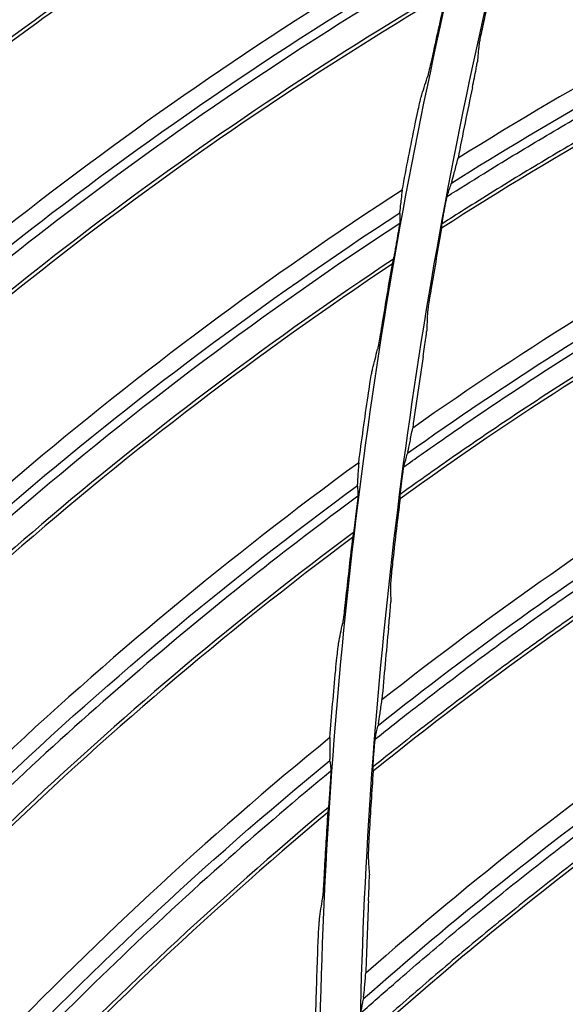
# Model space of a CAD drawing. Header units: centimetres. Extents: x 8435 to 34224, y 15581 to 23928.
# Tile 796 of 1056: x 14684.53 to 14687.27, y 23888.98 to 23893.93. Entities that reach past the tile are written whole.
import ezdxf

# ---------------------------------------------------------------- set-up
doc = ezdxf.new("R2010")
doc.units = ezdxf.units.CM
doc.header["$LTSCALE"] = 0.2
doc.layers.add('1', color=7, linetype='Continuous', true_color=0xffffff)

# ---------------------------------------------------------------- blocks, each defined once
blk = doc.blocks.new('A$C992146fe')
at = {"layer": '1', "color": 0, "linetype": 'Continuous', "extrusion": (0, 0, -1)}
for radius in [59.1458, 58.1597, 57.6055, 57.6]:
    blk.add_circle((-566.6772, 326.3007), radius, dxfattribs=at)
at = {"layer": '1', "color": 0, "linetype": 'Continuous'}
for points, knots in [([(624.8573, 326.3007), (624.8573, 328.2226), (624.7623, 330.1384), (624.3833, 333.9576), (624.0984, 335.86), (622.9768, 341.462), (621.8732, 345.0871), (619.6853, 350.3608), (618.8617, 352.0999), (617.0533, 355.4751), (616.0725, 357.1061), (612.9067, 361.834), (610.5003, 364.7677), (606.4335, 368.8303), (605.0083, 370.1191), (602.0652, 372.5299), (600.5411, 373.658), (597.3891, 375.7616), (595.7612, 376.7371), (592.3997, 378.5328), (590.6562, 379.3567), (585.3571, 381.5471), (581.7278, 382.6437), (574.2793, 384.1242), (570.4232, 384.5029), (562.822, 384.4984), (559.0501, 384.1274), (553.4356, 383.011), (551.5637, 382.5418), (547.9118, 381.4322), (546.1239, 380.7911), (540.8718, 378.6143), (537.5122, 376.8234), (531.1266, 372.556), (528.1941, 370.1435), (524.1719, 366.1231), (522.8943, 364.7154), (520.4685, 361.7617), (519.3197, 360.2126), (516.1441, 355.4585), (514.3577, 352.1165), (512.1711, 346.846), (511.5226, 345.0378), (510.4094, 341.3701), (509.9473, 339.5226), (508.8363, 333.9403), (508.4597, 330.1659), (508.4561, 324.4231), (508.5503, 322.5006), (508.9228, 318.7122), (509.2008, 316.836), (509.938, 313.1191), (510.3972, 311.2784), (511.4995, 307.6329), (512.147, 305.8184), (514.341, 300.5153), (516.1291, 297.1709), (519.2875, 292.4341), (520.4203, 290.9021), (522.851, 287.9349), (524.1388, 286.5133), (528.1699, 282.4781), (531.0966, 280.0706), (535.8489, 276.8869), (537.5028, 275.8933), (540.8703, 274.0903), (542.5879, 273.2771), (547.8393, 271.0966), (551.4716, 269.9854), (559.0086, 268.4776), (562.7904, 268.1057), (568.4763, 268.0982), (570.3742, 268.1881), (574.1753, 268.5567), (576.0844, 268.8376), (581.6968, 269.9482), (585.3246, 271.0446), (590.597, 273.2182), (592.3315, 274.0345), (595.7176, 275.8386), (597.353, 276.8171), (602.0911, 279.9747), (605.0279, 282.3738), (609.0922, 286.4236), (610.3883, 287.8498), (612.8086, 290.7912), (613.9407, 292.3137), (616.0511, 295.461), (617.0294, 297.0857), (618.8303, 300.4388), (619.6562, 302.1755), (621.8643, 307.4828), (622.9735, 311.1247), (624.0986, 316.7412), (624.3836, 318.6457), (624.7623, 322.4634), (624.8573, 324.3787), (624.8573, 326.3007)], [0, 0, 0, 0, 0.015625, 0.015625, 0.03125, 0.03125, 0.0625, 0.0625, 0.078125, 0.078125, 0.09375, 0.09375, 0.125, 0.125, 0.140625, 0.140625, 0.15625, 0.15625, 0.171875, 0.171875, 0.1875, 0.1875, 0.21875, 0.21875, 0.25, 0.25, 0.28125, 0.28125, 0.296875, 0.296875, 0.3125, 0.3125, 0.34375, 0.34375, 0.375, 0.375, 0.390625, 0.390625, 0.40625, 0.40625, 0.4375, 0.4375, 0.453125, 0.453125, 0.46875, 0.46875, 0.5, 0.5, 0.515625, 0.515625, 0.53125, 0.53125, 0.546875, 0.546875, 0.5625, 0.5625, 0.59375, 0.59375, 0.609375, 0.609375, 0.625, 0.625, 0.65625, 0.65625, 0.671875, 0.671875, 0.6875, 0.6875, 0.71875, 0.71875, 0.75, 0.75, 0.765625, 0.765625, 0.78125, 0.78125, 0.8125, 0.8125, 0.828125, 0.828125, 0.84375, 0.84375, 0.875, 0.875, 0.890625, 0.890625, 0.90625, 0.90625, 0.921875, 0.921875, 0.9375, 0.9375, 0.96875, 0.96875, 0.984375, 0.984375, 1, 1, 1, 1]), ([(624.4573, 326.3007), (624.4573, 324.3919), (624.363, 322.4897), (623.9868, 318.6983), (623.7038, 316.8069), (622.5864, 311.2289), (621.4849, 307.6121), (619.292, 302.3413), (618.4717, 300.6165), (616.6832, 297.2866), (615.7116, 295.673), (613.6157, 292.5473), (612.4914, 291.0352), (610.0877, 288.1141), (608.8005, 286.6977), (604.7642, 282.6757), (601.8477, 280.2931), (597.1419, 277.1572), (595.5179, 276.1854), (592.1551, 274.3937), (590.4325, 273.5831), (585.1962, 271.4244), (581.5934, 270.3355), (576.0196, 269.2325), (574.1236, 268.9536), (570.3487, 268.5875), (568.4638, 268.4982), (562.8168, 268.5056), (559.0614, 268.8749), (551.5757, 270.3725), (547.9688, 271.4759), (542.7532, 273.6416), (541.0475, 274.4492), (537.7032, 276.2397), (536.0606, 277.2265), (531.3411, 280.3883), (528.4344, 282.7792), (524.431, 286.7868), (523.1521, 288.1986), (520.7381, 291.1454), (519.6131, 292.6668), (516.4762, 297.3712), (514.7006, 300.6926), (512.5216, 305.9592), (511.8786, 307.7612), (510.7839, 311.3815), (510.3279, 313.2096), (509.5957, 316.9011), (509.3195, 318.7644), (508.9497, 322.5267), (508.8561, 324.436), (508.8597, 330.1393), (509.2336, 333.8877), (510.3371, 339.4318), (510.796, 341.2666), (511.9015, 344.909), (512.5456, 346.7048), (514.7171, 351.9391), (516.4913, 355.2582), (519.645, 359.9795), (520.786, 361.5181), (523.1951, 364.4514), (524.4639, 365.8494), (528.4586, 369.8423), (531.3706, 372.2379), (537.7127, 376.4763), (541.0489, 378.2547), (546.265, 380.4166), (548.0407, 381.0533), (551.6674, 382.1552), (553.5265, 382.6213), (559.1024, 383.73), (562.8485, 384.0984), (570.3972, 384.1029), (574.2271, 383.7268), (581.6241, 382.2565), (585.2287, 381.1674), (590.4913, 378.9921), (592.2229, 378.1738), (595.5611, 376.3905), (597.1779, 375.4217), (600.3082, 373.3325), (601.8218, 372.2121), (604.7447, 369.818), (606.1601, 368.538), (610.199, 364.5033), (612.5888, 361.5899), (615.7329, 356.8943), (616.707, 355.2745), (618.5029, 351.9226), (619.3209, 350.1954), (621.4937, 344.958), (622.5897, 341.3578), (623.7037, 335.7943), (623.9866, 333.9049), (624.363, 330.112), (624.4573, 328.2094), (624.4573, 326.3007)], [0, 0, 0, 0, 0.015625, 0.015625, 0.03125, 0.03125, 0.0625, 0.0625, 0.078125, 0.078125, 0.09375, 0.09375, 0.109375, 0.109375, 0.125, 0.125, 0.15625, 0.15625, 0.171875, 0.171875, 0.1875, 0.1875, 0.21875, 0.21875, 0.234375, 0.234375, 0.25, 0.25, 0.28125, 0.28125, 0.3125, 0.3125, 0.328125, 0.328125, 0.34375, 0.34375, 0.375, 0.375, 0.390625, 0.390625, 0.40625, 0.40625, 0.4375, 0.4375, 0.453125, 0.453125, 0.46875, 0.46875, 0.484375, 0.484375, 0.5, 0.5, 0.53125, 0.53125, 0.546875, 0.546875, 0.5625, 0.5625, 0.59375, 0.59375, 0.609375, 0.609375, 0.625, 0.625, 0.65625, 0.65625, 0.6875, 0.6875, 0.703125, 0.703125, 0.71875, 0.71875, 0.75, 0.75, 0.78125, 0.78125, 0.8125, 0.8125, 0.828125, 0.828125, 0.84375, 0.84375, 0.859375, 0.859375, 0.875, 0.875, 0.90625, 0.90625, 0.921875, 0.921875, 0.9375, 0.9375, 0.96875, 0.96875, 0.984375, 0.984375, 1, 1, 1, 1]), ([(617.8573, 326.3007), (617.8573, 329.683), (617.5254, 333.0093), (616.55, 337.9168), (616.1448, 339.5391), (615.1701, 342.7557), (614.5981, 344.3543), (612.6707, 349.0047), (611.098, 351.9455), (608.3114, 356.1196), (607.3071, 357.4757), (605.1657, 360.0852), (604.0389, 361.327), (600.4959, 364.8693), (597.9183, 366.9888), (593.7207, 369.796), (592.2664, 370.6676), (589.3104, 372.2472), (587.8011, 372.9607), (584.7207, 374.2374), (583.1496, 374.8006), (579.9448, 375.7748), (578.3023, 376.1873), (573.3455, 377.1736), (570.0234, 377.4989), (565.015, 377.5015), (563.3412, 377.421), (559.9847, 377.092), (558.3123, 376.8437), (553.3874, 375.8643), (550.1958, 374.8981), (545.5467, 372.9761), (544.0122, 372.2514), (541.0455, 370.6663), (539.6108, 369.806), (535.4491, 367.0268), (532.8626, 364.9112), (528.0814, 360.135), (525.9577, 357.5434), (523.1758, 353.3854), (522.3151, 351.9527), (520.7295, 348.9919), (520.0026, 347.4572), (518.0737, 342.8037), (517.1051, 339.6123), (515.7944, 333.0531), (515.4585, 329.6601), (515.4561, 322.9774), (515.7789, 319.6567), (516.7588, 314.7071), (517.1703, 313.0608), (518.1427, 309.8512), (518.7049, 308.2788), (519.979, 305.1972), (520.6909, 303.688), (522.266, 300.7339), (523.1337, 299.2825), (525.9415, 295.0751), (528.0603, 292.4946), (531.5973, 288.9506), (532.8367, 287.8241), (535.4394, 285.6839), (536.799, 284.6747), (540.9749, 281.8813), (543.9143, 280.3068), (548.557, 278.3775), (550.1529, 277.8045), (553.3736, 276.8252), (554.997, 276.4182), (559.9056, 275.4382), (563.2291, 275.1041), (569.9809, 275.0972), (573.3225, 275.4269), (578.2298, 276.3978), (579.851, 276.8013), (583.064, 277.7715), (584.6633, 278.3418), (589.322, 280.2676), (592.2645, 281.8385), (597.8286, 285.5457), (600.4667, 287.7061), (605.1978, 292.4296), (607.3181, 295.0047), (610.125, 299.193), (610.9993, 300.6484), (612.5837, 303.6066), (613.299, 305.1163), (615.2182, 309.7357), (616.2002, 312.9457), (617.5253, 319.5706), (617.8573, 322.9183), (617.8573, 326.3007)], [0, 0, 0, 0, 0.03125, 0.03125, 0.046875, 0.046875, 0.0625, 0.0625, 0.09375, 0.09375, 0.109375, 0.109375, 0.125, 0.125, 0.15625, 0.15625, 0.171875, 0.171875, 0.1875, 0.1875, 0.203125, 0.203125, 0.21875, 0.21875, 0.25, 0.25, 0.265625, 0.265625, 0.28125, 0.28125, 0.3125, 0.3125, 0.328125, 0.328125, 0.34375, 0.34375, 0.375, 0.375, 0.40625, 0.40625, 0.421875, 0.421875, 0.4375, 0.4375, 0.46875, 0.46875, 0.5, 0.5, 0.53125, 0.53125, 0.546875, 0.546875, 0.5625, 0.5625, 0.578125, 0.578125, 0.59375, 0.59375, 0.625, 0.625, 0.640625, 0.640625, 0.65625, 0.65625, 0.6875, 0.6875, 0.703125, 0.703125, 0.71875, 0.71875, 0.75, 0.75, 0.78125, 0.78125, 0.796875, 0.796875, 0.8125, 0.8125, 0.84375, 0.84375, 0.875, 0.875, 0.90625, 0.90625, 0.921875, 0.921875, 0.9375, 0.9375, 0.96875, 0.96875, 1, 1, 1, 1]), ([(617.4573, 326.3007), (617.4573, 322.9444), (617.128, 319.6233), (615.8131, 313.0499), (614.8389, 309.8652), (612.9346, 305.2818), (612.2249, 303.7838), (610.6529, 300.8489), (609.7854, 299.4048), (607.0005, 295.2492), (604.8965, 292.6941), (600.2027, 288.0078), (597.5849, 285.864), (592.0646, 282.1859), (589.1449, 280.6272), (584.5227, 278.7165), (582.9358, 278.1506), (579.748, 277.1881), (578.1394, 276.7876), (573.2704, 275.8244), (569.9551, 275.4973), (563.2558, 275.5041), (559.9586, 275.8355), (555.0881, 276.8079), (553.4773, 277.2118), (550.2819, 278.1833), (548.6984, 278.7519), (544.092, 280.6662), (541.1756, 282.2284), (537.0322, 284.9999), (535.6832, 286.0013), (533.1009, 288.1247), (531.8713, 289.2424), (528.3617, 292.7588), (526.2596, 295.319), (523.4737, 299.4936), (522.6128, 300.9337), (521.05, 303.8647), (520.3437, 305.362), (519.0795, 308.4196), (518.5217, 309.9798), (517.557, 313.1642), (517.1486, 314.7977), (516.1764, 319.7086), (515.8561, 323.0035), (515.8585, 329.6337), (516.1918, 333.0005), (517.4921, 339.5081), (518.4533, 342.6748), (520.3671, 347.2918), (521.0883, 348.8147), (522.6614, 351.7522), (523.5155, 353.1737), (526.2758, 357.2994), (528.3826, 359.8705), (533.1268, 364.6097), (535.6927, 366.7085), (539.8222, 369.4661), (541.2457, 370.3197), (544.189, 371.8923), (545.7117, 372.6114), (550.3244, 374.5184), (553.4911, 375.4771), (558.3775, 376.4489), (560.0368, 376.6952), (563.367, 377.0216), (565.0278, 377.1015), (569.9973, 377.0989), (573.2933, 376.7762), (578.2113, 375.7975), (579.841, 375.3882), (583.0207, 374.4217), (584.5796, 373.8629), (587.636, 372.5961), (589.1335, 371.8882), (592.0663, 370.321), (593.5093, 369.4562), (597.674, 366.6709), (600.2315, 364.5681), (603.7469, 361.0533), (604.8648, 359.8212), (606.9895, 357.2322), (607.986, 355.8867), (610.7509, 351.7451), (612.3112, 348.8272), (614.2236, 344.2133), (614.7912, 342.627), (615.7581, 339.4357), (616.1602, 337.8261), (617.128, 332.9567), (617.4573, 329.6569), (617.4573, 326.3007)], [0, 0, 0, 0, 0.03125, 0.03125, 0.0625, 0.0625, 0.078125, 0.078125, 0.09375, 0.09375, 0.125, 0.125, 0.15625, 0.15625, 0.1875, 0.1875, 0.203125, 0.203125, 0.21875, 0.21875, 0.25, 0.25, 0.28125, 0.28125, 0.296875, 0.296875, 0.3125, 0.3125, 0.34375, 0.34375, 0.359375, 0.359375, 0.375, 0.375, 0.40625, 0.40625, 0.421875, 0.421875, 0.4375, 0.4375, 0.453125, 0.453125, 0.46875, 0.46875, 0.5, 0.5, 0.53125, 0.53125, 0.5625, 0.5625, 0.578125, 0.578125, 0.59375, 0.59375, 0.625, 0.625, 0.65625, 0.65625, 0.671875, 0.671875, 0.6875, 0.6875, 0.71875, 0.71875, 0.734375, 0.734375, 0.75, 0.75, 0.78125, 0.78125, 0.796875, 0.796875, 0.8125, 0.8125, 0.828125, 0.828125, 0.84375, 0.84375, 0.875, 0.875, 0.890625, 0.890625, 0.90625, 0.90625, 0.9375, 0.9375, 0.953125, 0.953125, 0.96875, 0.96875, 1, 1, 1, 1]), ([(509.6258, 335.5271), (509.8722, 335.7453), (510.12, 335.9618), (511.325, 336.9791), (512.3197, 337.7359), (514.6975, 339.36), (516.1059, 340.1944), (517.5629, 340.9341)], [0, 0, 0, 0, 0.102495, 0.102495, 0.491066, 0.491066, 1, 1, 1, 1]), ([(517.5499, 340.8272), (516.1132, 340.0947), (514.7236, 339.2696), (512.3677, 337.6574), (511.375, 336.9024), (510.1398, 335.8607), (509.8602, 335.6154), (509.582, 335.3683)], [0, 0, 0, 0, 0.499322, 0.499322, 0.884725, 0.884725, 1, 1, 1, 1]), ([(517.4293, 340.4277), (516.009, 339.6898), (514.6322, 338.859), (512.636, 337.4679), (511.9881, 336.9837), (510.7269, 335.9744), (510.1172, 335.4452), (509.5149, 334.9074)], [0, 0, 0, 0, 0.5, 0.5, 0.75, 0.75, 1, 1, 1, 1]), ([(517.4477, 340.477), (516.1718, 339.8158), (514.9337, 339.0806), (512.7071, 337.5784), (511.7093, 336.8284), (510.3334, 335.6809), (509.9247, 335.3249), (509.5194, 334.9651)], [0, 0, 0, 0, 0.445104, 0.445104, 0.832077, 0.832077, 1, 1, 1, 1]), ([(516.7886, 335.8384), (518.821, 337.1183), (520.9759, 338.2019), (523.6182, 339.2228), (524.0212, 339.3706), (524.4267, 339.5114)], [0, 0, 0, 0, 0.848499, 0.848499, 1, 1, 1, 1]), ([(516.7446, 335.7042), (516.866, 335.7812), (516.9879, 335.8575), (517.3075, 336.0551), (517.5059, 336.1752), (517.9049, 336.4116), (518.1055, 336.528), (518.5089, 336.757), (518.7116, 336.8696), (519.1192, 337.091), (519.324, 337.1998), (519.7357, 337.4136), (519.9425, 337.5185), (520.3581, 337.7245), (520.5669, 337.8255), (520.9864, 338.0235), (521.197, 338.1206), (521.6202, 338.3107), (521.8326, 338.4038), (522.2592, 338.586), (522.4734, 338.6751), (522.9034, 338.8493), (523.1192, 338.9344), (523.5523, 339.1005), (523.7697, 339.1816), (524.1298, 339.3121), (524.272, 339.3627), (524.4146, 339.4124)], [0, 0, 0, 0, 0.050536, 0.050536, 0.132028, 0.132028, 0.213521, 0.213521, 0.295013, 0.295013, 0.376506, 0.376506, 0.457999, 0.457999, 0.539491, 0.539491, 0.620984, 0.620984, 0.702477, 0.702477, 0.783969, 0.783969, 0.865462, 0.865462, 0.946954, 0.946954, 1, 1, 1, 1]), ([(524.34, 339.1692), (524.148, 339.1014), (523.9565, 339.032), (523.5483, 338.8802), (523.3316, 338.7973), (522.8999, 338.6275), (522.6848, 338.5406), (522.2563, 338.3628), (522.0429, 338.2718), (521.6179, 338.086), (521.4063, 337.991), (520.9848, 337.7972), (520.775, 337.6983), (520.3574, 337.4965), (520.1495, 337.3936), (519.7358, 337.1839), (519.5299, 337.0771), (519.1202, 336.8596), (518.9164, 336.7489), (518.5109, 336.5238), (518.3092, 336.4093), (517.9079, 336.1766), (517.7084, 336.0584), (517.3117, 335.8182), (517.1144, 335.6963), (516.8433, 335.5252), (516.7685, 335.4776), (516.6938, 335.4297)], [0, 0, 0, 0, 0.071597, 0.071597, 0.153162, 0.153162, 0.234727, 0.234727, 0.316291, 0.316291, 0.397856, 0.397856, 0.479421, 0.479421, 0.560986, 0.560986, 0.642551, 0.642551, 0.724116, 0.724116, 0.80568, 0.80568, 0.887245, 0.887245, 0.96881, 0.96881, 1, 1, 1, 1]), ([(509.2095, 332.4255), (509.4438, 332.6568), (509.6798, 332.8866), (510.828, 333.9678), (511.7803, 334.7773), (514.0668, 336.5279), (515.4282, 337.4374), (516.8431, 338.255)], [0, 0, 0, 0, 0.102548, 0.102548, 0.491075, 0.491075, 1, 1, 1, 1]), ([(516.8359, 338.1475), (515.4408, 337.3383), (514.0977, 336.439), (511.8324, 334.7015), (510.8821, 333.8939), (509.705, 332.7868), (509.4389, 332.5265), (509.1744, 332.2646)], [0, 0, 0, 0, 0.499316, 0.499316, 0.884673, 0.884673, 1, 1, 1, 1]), ([(516.7372, 337.7421), (515.3587, 336.9283), (514.0288, 336.0241), (512.1106, 334.5268), (511.4898, 334.0082), (510.285, 332.932), (509.7047, 332.3705), (509.1323, 331.8008)], [0, 0, 0, 0, 0.5, 0.5, 0.75, 0.75, 1, 1, 1, 1]), ([(516.7529, 337.7924), (515.5145, 337.063), (514.3178, 336.2618), (512.1756, 334.641), (511.2199, 333.8381), (509.908, 332.6177), (509.5191, 332.24), (509.1338, 331.8586)], [0, 0, 0, 0, 0.445117, 0.445117, 0.832046, 0.832046, 1, 1, 1, 1]), ([(517.117, 337.4799), (517.1097, 337.4471), (517.1025, 337.4142), (517.0893, 337.3528), (517.0832, 337.3235), (517.0744, 337.2794), (517.0711, 337.2624), (517.0665, 337.237), (517.065, 337.2277), (517.0646, 337.223)], [0, 0, 0, 0, 0.298887, 0.298887, 0.590868, 0.590868, 0.80428, 0.80428, 1, 1, 1, 1]), ([(516.3465, 333.1253), (518.3063, 334.5131), (520.399, 335.7115), (522.9818, 336.8738), (523.3763, 337.0432), (523.7736, 337.2058)], [0, 0, 0, 0, 0.84845, 0.84845, 1, 1, 1, 1]), ([(516.6076, 337.1652), (516.5984, 337.1232), (516.5891, 337.081), (516.5737, 337.013), (516.5673, 336.9849), (516.5575, 336.9436), (516.5537, 336.928), (516.5486, 336.9082), (516.5468, 336.9018), (516.5456, 336.8979)], [0, 0, 0, 0, 0.373331, 0.373331, 0.655925, 0.655925, 0.861439, 0.861439, 1, 1, 1, 1]), ([(516.3099, 332.989), (516.4266, 333.0722), (516.5438, 333.1547), (516.8518, 333.369), (517.0434, 333.4997), (517.429, 333.7574), (517.623, 333.8845), (518.0134, 334.1349), (518.2097, 334.2584), (518.6047, 334.5015), (518.8034, 334.6213), (519.2028, 334.857), (519.4037, 334.973), (519.8075, 335.2011), (520.0106, 335.3133), (520.4187, 335.5338), (520.6238, 335.6421), (521.036, 335.8549), (521.2431, 335.9593), (521.6592, 336.1643), (521.8683, 336.2649), (522.2882, 336.4621), (522.4991, 336.5588), (522.9226, 336.7481), (523.1352, 336.8408), (523.4878, 336.9906), (523.6272, 337.0489), (523.767, 337.1063)], [0, 0, 0, 0, 0.050372, 0.050372, 0.131876, 0.131876, 0.21338, 0.21338, 0.294883, 0.294883, 0.376387, 0.376387, 0.457891, 0.457891, 0.539396, 0.539396, 0.6209, 0.6209, 0.702404, 0.702404, 0.783908, 0.783908, 0.865411, 0.865411, 0.946915, 0.946915, 1, 1, 1, 1]), ([(516.9986, 336.7995), (517.0055, 336.8324), (517.0124, 336.8654), (517.0249, 336.9269), (517.0308, 336.9562), (517.0394, 337.0004), (517.0425, 337.0174), (517.047, 337.0428), (517.0485, 337.0522), (517.0489, 337.0568)], [0, 0, 0, 0, 0.298993, 0.298993, 0.590741, 0.590741, 0.804064, 0.804064, 1, 1, 1, 1]), ([(523.7057, 336.8595), (523.5175, 336.7813), (523.33, 336.7016), (522.9304, 336.5279), (522.7186, 336.4334), (522.2967, 336.2405), (522.0866, 336.142), (521.6684, 335.9413), (521.4602, 335.8389), (521.0459, 335.6303), (520.8397, 335.5241), (520.4294, 335.3077), (520.2253, 335.1975), (519.8191, 334.9734), (519.6171, 334.8594), (519.2154, 334.6276), (519.0156, 334.5098), (518.6183, 334.2705), (518.4207, 334.149), (518.028, 333.9022), (517.8328, 333.777), (517.4448, 333.5229), (517.2519, 333.394), (516.8688, 333.1327), (516.6784, 333.0003), (516.4174, 332.8151), (516.3457, 332.7638), (516.2741, 332.7122)], [0, 0, 0, 0, 0.071646, 0.071646, 0.153222, 0.153222, 0.234798, 0.234798, 0.316374, 0.316374, 0.397951, 0.397951, 0.479527, 0.479527, 0.561103, 0.561103, 0.64268, 0.64268, 0.724256, 0.724256, 0.805832, 0.805832, 0.887408, 0.887408, 0.968984, 0.968984, 1, 1, 1, 1]), ([(516.4245, 336.4353), (516.4329, 336.4767), (516.4416, 336.5183), (516.4562, 336.5859), (516.4625, 336.6141), (516.472, 336.6556), (516.4757, 336.6712), (516.4808, 336.6911), (516.4825, 336.6975), (516.4837, 336.7015)], [0, 0, 0, 0, 0.369099, 0.369099, 0.653104, 0.653104, 0.859815, 0.859815, 1, 1, 1, 1]), ([(516.7936, 335.8551), (516.8015, 335.882), (516.8106, 335.9151), (516.8309, 335.993), (516.8424, 336.0388), (516.8547, 336.0882)], [0, 0, 0, 0, 0.496675, 0.496675, 1, 1, 1, 1]), ([(516.2937, 335.7686), (516.2896, 335.7377), (516.2857, 335.7078), (516.2793, 335.6547), (516.2767, 335.6307), (516.2725, 335.5882), (516.2709, 335.5697), (516.27, 335.5541)], [0, 0, 0, 0, 0.333001, 0.333001, 0.665347, 0.665347, 1, 1, 1, 1]), ([(516.7221, 335.5906), (516.7252, 335.6071), (516.7283, 335.6239), (516.7342, 335.6538), (516.7369, 335.6674), (516.7412, 335.6884), (516.743, 335.6967), (516.7456, 335.7086), (516.7467, 335.713), (516.7477, 335.7168), (516.748, 335.7176), (516.7482, 335.7182)], [0, 0, 0, 0, 0.305351, 0.305351, 0.574506, 0.574506, 0.776331, 0.776331, 0.938989, 0.938989, 1, 1, 1, 1]), ([(508.9624, 329.3066), (509.1838, 329.5502), (509.4069, 329.7923), (510.4948, 330.934), (511.4018, 331.7939), (513.5903, 333.6659), (514.9006, 334.6478), (516.2694, 335.5409)], [0, 0, 0, 0, 0.102507, 0.102507, 0.491029, 0.491029, 1, 1, 1, 1]), ([(516.2692, 335.5341), (516.2693, 335.5174), (516.2693, 335.5006), (516.2695, 335.4713), (516.2695, 335.4587), (516.2696, 335.4462)], [0, 0, 0, 0, 0.571878, 0.571878, 1, 1, 1, 1]), ([(516.6912, 335.4097), (516.6913, 335.4118), (516.6919, 335.4161), (516.6934, 335.4274), (516.6945, 335.4343), (516.6976, 335.4539), (516.7, 335.4678), (516.7056, 335.5006), (516.7091, 335.5205), (516.7132, 335.5427), (516.7137, 335.5453), (516.7142, 335.5478)], [0, 0, 0, 0, 0.175528, 0.175528, 0.348964, 0.348964, 0.616934, 0.616934, 0.956382, 0.956382, 1, 1, 1, 1]), ([(516.2681, 335.4332), (514.9186, 334.5495), (513.6261, 333.5787), (511.458, 331.7211), (510.5528, 330.8631), (509.4374, 329.694), (509.1859, 329.4198), (508.9361, 329.1441)], [0, 0, 0, 0, 0.499363, 0.499363, 0.884716, 0.884716, 1, 1, 1, 1]), ([(516.2696, 335.4462), (516.2696, 335.4449), (516.2693, 335.4419), (516.2681, 335.4333), (516.2673, 335.4276), (516.2649, 335.4122), (516.2632, 335.4015), (516.2587, 335.375), (516.2558, 335.3583), (516.2517, 335.3347), (516.2504, 335.3277), (516.2492, 335.3208)], [0, 0, 0, 0, 0.165071, 0.165071, 0.328831, 0.328831, 0.558441, 0.558441, 0.871879, 0.871879, 1, 1, 1, 1]), ([(516.2492, 335.3208), (516.2468, 335.3072), (516.2444, 335.2936), (516.2385, 335.2606), (516.235, 335.2412), (516.23, 335.213), (516.2285, 335.2042), (516.227, 335.1955)], [0, 0, 0, 0, 0.324882, 0.324882, 0.791184, 0.791184, 1, 1, 1, 1]), ([(516.227, 335.1955), (516.2233, 335.1745), (516.2195, 335.1533), (516.2129, 335.1177), (516.21, 335.1024), (516.2055, 335.0796), (516.2038, 335.0709), (516.2012, 335.059), (516.2003, 335.0548), (516.1996, 335.0524)], [0, 0, 0, 0, 0.352115, 0.352115, 0.636335, 0.636335, 0.840673, 0.840673, 1, 1, 1, 1]), ([(516.2045, 335.0741), (515.0072, 334.2786), (513.8554, 333.4137), (511.804, 331.6792), (510.8932, 330.8258), (509.6494, 329.5363), (509.2817, 329.1381), (508.9176, 328.7366)], [0, 0, 0, 0, 0.445178, 0.445178, 0.832105, 0.832105, 1, 1, 1, 1]), ([(516.1915, 335.023), (514.8591, 334.1359), (513.58, 333.161), (511.7457, 331.5621), (511.1539, 331.0106), (510.0091, 329.8708), (509.46, 329.2787), (508.9193, 328.6789)], [0, 0, 0, 0, 0.5, 0.5, 0.75, 0.75, 1, 1, 1, 1]), ([(516.0511, 330.3918), (517.9329, 331.8835), (519.9574, 333.1934), (522.4736, 334.4938), (522.8585, 334.6844), (523.2465, 334.8683)], [0, 0, 0, 0, 0.848398, 0.848398, 1, 1, 1, 1]), ([(516.0218, 330.2536), (516.1338, 330.343), (516.2463, 330.4317), (516.5422, 330.6622), (516.7264, 330.8031), (517.0975, 331.0813), (517.2844, 331.2187), (517.6606, 331.4899), (517.85, 331.6238), (518.2312, 331.888), (518.4231, 332.0183), (518.8092, 332.2753), (519.0035, 332.402), (519.3944, 332.6517), (519.591, 332.7747), (519.9866, 333.0169), (520.1856, 333.1362), (520.5856, 333.371), (520.7868, 333.4865), (521.1912, 333.7137), (521.3945, 333.8255), (521.8031, 334.0451), (522.0085, 334.153), (522.4211, 334.365), (522.6284, 334.4691), (522.9725, 334.6379), (523.1086, 334.7036), (523.2452, 334.7686)], [0, 0, 0, 0, 0.050341, 0.050341, 0.131844, 0.131844, 0.213347, 0.213347, 0.29485, 0.29485, 0.376352, 0.376352, 0.457855, 0.457855, 0.539358, 0.539358, 0.620861, 0.620861, 0.702364, 0.702364, 0.783866, 0.783866, 0.865369, 0.865369, 0.946872, 0.946872, 1, 1, 1, 1]), ([(516.585, 334.7818), (516.5794, 334.7487), (516.574, 334.7154), (516.5643, 334.6534), (516.5598, 334.6239), (516.5533, 334.5793), (516.551, 334.5622), (516.5478, 334.5366), (516.5468, 334.5272), (516.5466, 334.5225)], [0, 0, 0, 0, 0.298947, 0.298947, 0.59087, 0.59087, 0.804303, 0.804303, 1, 1, 1, 1]), ([(523.1974, 334.5188), (523.0136, 334.4305), (522.8306, 334.3407), (522.4409, 334.1455), (522.2344, 334.0397), (521.8236, 333.8243), (521.6192, 333.7146), (521.2125, 333.4915), (521.0101, 333.378), (520.6077, 333.1473), (520.4076, 333.03), (520.0096, 332.7917), (519.8117, 332.6707), (519.4183, 332.4249), (519.2228, 332.3002), (518.8341, 332.047), (518.641, 331.9185), (518.2572, 331.658), (518.0666, 331.526), (517.6878, 331.2583), (517.4996, 331.1227), (517.1259, 330.848), (516.9404, 330.7089), (516.5719, 330.4272), (516.389, 330.2847), (516.1384, 330.0856), (516.0696, 330.0305), (516.0009, 329.9752)], [0, 0, 0, 0, 0.071691, 0.071691, 0.153263, 0.153263, 0.234836, 0.234836, 0.316408, 0.316408, 0.397981, 0.397981, 0.479554, 0.479554, 0.561126, 0.561126, 0.642699, 0.642699, 0.724272, 0.724272, 0.805844, 0.805844, 0.887417, 0.887417, 0.968989, 0.968989, 1, 1, 1, 1]), ([(516.0935, 334.4401), (516.0867, 334.3977), (516.0796, 334.3551), (516.068, 334.2864), (516.0631, 334.258), (516.0555, 334.2162), (516.0526, 334.2004), (516.0486, 334.1804), (516.0472, 334.1739), (516.0461, 334.1699)], [0, 0, 0, 0, 0.373188, 0.373188, 0.6558, 0.6558, 0.861373, 0.861373, 1, 1, 1, 1]), ([(516.5039, 334.0962), (516.509, 334.1294), (516.514, 334.1627), (516.5231, 334.2248), (516.5274, 334.2544), (516.5336, 334.2989), (516.5358, 334.316), (516.5389, 334.3417), (516.5399, 334.3511), (516.5401, 334.3558)], [0, 0, 0, 0, 0.299067, 0.299067, 0.590757, 0.590757, 0.804104, 0.804104, 1, 1, 1, 1]), ([(515.9505, 333.7016), (515.9566, 333.7434), (515.9631, 333.7854), (515.9739, 333.8536), (515.9786, 333.8821), (515.9859, 333.924), (515.9888, 333.9398), (515.9927, 333.9599), (515.9941, 333.9664), (515.9951, 333.9705)], [0, 0, 0, 0, 0.368912, 0.368912, 0.652948, 0.652948, 0.859733, 0.859733, 1, 1, 1, 1]), ([(516.3506, 333.1423), (516.357, 333.1696), (516.3643, 333.2032), (516.3804, 333.282), (516.3894, 333.3284), (516.3989, 333.3783)], [0, 0, 0, 0, 0.496674, 0.496674, 1, 1, 1, 1]), ([(515.8561, 333.029), (515.8537, 332.9979), (515.8515, 332.9678), (515.848, 332.9144), (515.8467, 332.8903), (515.8448, 332.8477), (515.8442, 332.8292), (515.8441, 332.8135)], [0, 0, 0, 0, 0.333005, 0.333005, 0.665349, 0.665349, 1, 1, 1, 1]), ([(516.2936, 332.8744), (516.2957, 332.8911), (516.298, 332.908), (516.3022, 332.9381), (516.3042, 332.9519), (516.3074, 332.9731), (516.3087, 332.9815), (516.3107, 332.9935), (516.3115, 332.9979), (516.3123, 333.0018), (516.3125, 333.0026), (516.3127, 333.0033)], [0, 0, 0, 0, 0.305375, 0.305375, 0.574503, 0.574503, 0.776334, 0.776334, 0.939013, 0.939013, 1, 1, 1, 1]), ([(508.8848, 326.1793), (509.0925, 326.4343), (509.3019, 326.6879), (510.3263, 327.8866), (511.1855, 328.7944), (513.2698, 330.7824), (514.5254, 331.8341), (515.8442, 332.8002)], [0, 0, 0, 0, 0.10242, 0.10242, 0.490914, 0.490914, 1, 1, 1, 1]), ([(515.8444, 332.7935), (515.8454, 332.7768), (515.8464, 332.76), (515.8481, 332.7308), (515.8488, 332.7182), (515.8496, 332.7057)], [0, 0, 0, 0, 0.571878, 0.571878, 1, 1, 1, 1]), ([(516.2725, 332.6921), (516.2725, 332.6942), (516.2728, 332.6986), (516.2738, 332.7098), (516.2745, 332.7169), (516.2765, 332.7366), (516.2781, 332.7506), (516.282, 332.7837), (516.2845, 332.8037), (516.2873, 332.8261), (516.2877, 332.8287), (516.288, 332.8313)], [0, 0, 0, 0, 0.175536, 0.175536, 0.348979, 0.348979, 0.616955, 0.616955, 0.956387, 0.956387, 1, 1, 1, 1]), ([(515.8488, 332.6928), (515.4861, 332.4262), (515.1283, 332.1531), (514.3708, 331.5531), (513.9727, 331.2241), (513.1904, 330.5503), (512.8061, 330.2054), (512.0521, 329.5), (511.6824, 329.1394), (510.9584, 328.4033), (510.604, 328.0277), (509.9114, 327.262), (509.573, 326.8718), (509.1171, 326.3235), (508.992, 326.1716), (508.8673, 326.0193)], [0, 0, 0, 0, 0.13941, 0.13941, 0.299333, 0.299333, 0.459255, 0.459255, 0.619179, 0.619179, 0.779103, 0.779103, 0.939027, 0.939027, 1, 1, 1, 1]), ([(515.8496, 332.7057), (515.8496, 332.7044), (515.8495, 332.7014), (515.8488, 332.6927), (515.8483, 332.687), (515.8467, 332.6715), (515.8456, 332.6608), (515.8426, 332.6341), (515.8406, 332.6172), (515.8377, 332.5934), (515.8369, 332.5864), (515.836, 332.5794)], [0, 0, 0, 0, 0.165067, 0.165067, 0.328821, 0.328821, 0.558424, 0.558424, 0.87186, 0.87186, 1, 1, 1, 1]), ([(515.836, 332.5794), (515.8343, 332.5657), (515.8326, 332.552), (515.8285, 332.5187), (515.8261, 332.4991), (515.8227, 332.4707), (515.8216, 332.4619), (515.8206, 332.4531)], [0, 0, 0, 0, 0.324896, 0.324896, 0.791199, 0.791199, 1, 1, 1, 1]), ([(515.9028, 327.6451), (517.7013, 329.2369), (519.6524, 330.6548), (522.0951, 332.0899), (522.4694, 332.3012), (522.8472, 332.506)], [0, 0, 0, 0, 0.848322, 0.848322, 1, 1, 1, 1]), ([(515.8206, 332.4531), (515.818, 332.432), (515.8153, 332.4106), (515.8107, 332.3746), (515.8086, 332.3591), (515.8054, 332.3362), (515.8041, 332.3274), (515.8022, 332.3154), (515.8015, 332.3112), (515.801, 332.3087)], [0, 0, 0, 0, 0.35216, 0.35216, 0.636389, 0.636389, 0.840705, 0.840705, 1, 1, 1, 1]), ([(515.881, 327.5055), (515.9883, 327.6011), (516.0962, 327.6961), (516.3795, 327.9427), (516.5559, 328.0933), (516.9114, 328.3912), (517.0905, 328.5385), (517.4515, 328.8297), (517.6334, 328.9736), (517.9997, 329.2581), (518.1843, 329.3986), (518.5559, 329.6761), (518.743, 329.8131), (519.1199, 330.0836), (519.3096, 330.2171), (519.6915, 330.4804), (519.8837, 330.6102), (520.2704, 330.8663), (520.465, 330.9926), (520.8566, 331.2414), (521.0535, 331.3639), (521.4496, 331.6054), (521.6488, 331.7243), (522.0494, 331.9583), (522.2508, 332.0735), (522.5855, 332.2608), (522.7182, 332.334), (522.8514, 332.4064)], [0, 0, 0, 0, 0.050503, 0.050503, 0.131981, 0.131981, 0.213459, 0.213459, 0.294937, 0.294937, 0.376415, 0.376415, 0.457893, 0.457893, 0.539372, 0.539372, 0.62085, 0.62085, 0.702328, 0.702328, 0.783806, 0.783806, 0.865284, 0.865284, 0.946762, 0.946762, 1, 1, 1, 1]), ([(515.8047, 332.3307), (514.6516, 331.4712), (513.5483, 330.5451), (511.5936, 328.7019), (510.7288, 327.7988), (509.5575, 326.4449), (509.2122, 326.0278), (508.8707, 325.6075)], [0, 0, 0, 0, 0.445442, 0.445442, 0.832255, 0.832255, 1, 1, 1, 1]), ([(515.7944, 332.279), (514.5118, 331.3209), (513.2873, 330.2781), (511.542, 328.5821), (510.9808, 327.9994), (509.8993, 326.7992), (509.3831, 326.1782), (508.8756, 325.5499)], [0, 0, 0, 0, 0.5, 0.5, 0.75, 0.75, 1, 1, 1, 1]), ([(522.8172, 332.1544), (522.6382, 332.0561), (522.4599, 331.9564), (522.081, 331.7402), (521.8806, 331.6234), (521.482, 331.386), (521.2838, 331.2654), (520.8898, 331.0206), (520.6939, 330.8963), (520.3046, 330.6442), (520.1111, 330.5162), (519.7266, 330.2568), (519.5355, 330.1252), (519.156, 329.8585), (518.9675, 329.7233), (518.5932, 329.4495), (518.4073, 329.3107), (518.0382, 329.0299), (517.8549, 328.8877), (517.4912, 328.5999), (517.3107, 328.4543), (516.9524, 328.1598), (516.7746, 328.0108), (516.4219, 327.7096), (516.247, 327.5573), (516.0072, 327.3447), (515.9411, 327.2856), (515.8752, 327.2263)], [0, 0, 0, 0, 0.071802, 0.071802, 0.15335, 0.15335, 0.234897, 0.234897, 0.316445, 0.316445, 0.397992, 0.397992, 0.47954, 0.47954, 0.561087, 0.561087, 0.642635, 0.642635, 0.724183, 0.724183, 0.80573, 0.80573, 0.887277, 0.887277, 0.968825, 0.968825, 1, 1, 1, 1]), ([(516.2004, 332.0593), (516.1966, 332.0259), (516.193, 331.9925), (516.1866, 331.93), (516.1837, 331.9002), (516.1796, 331.8554), (516.1782, 331.8382), (516.1764, 331.8124), (516.1759, 331.8029), (516.176, 331.7983)], [0, 0, 0, 0, 0.298894, 0.298894, 0.590875, 0.590875, 0.804288, 0.804288, 1, 1, 1, 1]), ([(515.728, 331.6914), (515.7234, 331.6487), (515.7187, 331.6058), (515.7107, 331.5365), (515.7073, 331.5079), (515.7021, 331.4657), (515.7, 331.4498), (515.697, 331.4295), (515.696, 331.4231), (515.6952, 331.419)], [0, 0, 0, 0, 0.373366, 0.373366, 0.65596, 0.65596, 0.861458, 0.861458, 1, 1, 1, 1]), ([(516.1562, 331.3702), (516.1595, 331.4036), (516.1627, 331.4371), (516.1686, 331.4996), (516.1712, 331.5294), (516.175, 331.5742), (516.1763, 331.5915), (516.178, 331.6173), (516.1785, 331.6267), (516.1784, 331.6314)], [0, 0, 0, 0, 0.298987, 0.298987, 0.590736, 0.590736, 0.804057, 0.804057, 1, 1, 1, 1]), ([(515.6248, 330.946), (515.6287, 330.9881), (515.6328, 331.0304), (515.64, 331.0992), (515.6432, 331.1278), (515.6482, 331.1701), (515.6502, 331.1861), (515.6531, 331.2064), (515.6541, 331.2129), (515.6549, 331.217)], [0, 0, 0, 0, 0.369137, 0.369137, 0.653133, 0.653133, 0.859829, 0.859829, 1, 1, 1, 1]), ([(516.0543, 330.409), (516.0592, 330.4366), (516.0647, 330.4705), (516.0765, 330.5502), (516.0831, 330.5969), (516.0899, 330.6474)], [0, 0, 0, 0, 0.496671, 0.496671, 1, 1, 1, 1]), ([(515.5666, 330.2689), (515.5658, 330.2378), (515.5652, 330.2076), (515.5646, 330.154), (515.5645, 330.1299), (515.5649, 330.0872), (515.5654, 330.0687), (515.5661, 330.0531)], [0, 0, 0, 0, 0.332992, 0.332992, 0.665341, 0.665341, 1, 1, 1, 1]), ([(516.0117, 330.1382), (516.0129, 330.155), (516.0143, 330.172), (516.0169, 330.2023), (516.0181, 330.2162), (516.0201, 330.2376), (516.021, 330.246), (516.0224, 330.2581), (516.0229, 330.2626), (516.0236, 330.2665), (516.0237, 330.2674), (516.0238, 330.268)], [0, 0, 0, 0, 0.305258, 0.305258, 0.574474, 0.574474, 0.776277, 0.776277, 0.938863, 0.938863, 1, 1, 1, 1]), ([(515.904, 324.8949), (517.6138, 326.5819), (519.4854, 328.1035), (521.8472, 329.6689), (522.2096, 329.9003), (522.5759, 330.1254)], [0, 0, 0, 0, 0.848287, 0.848287, 1, 1, 1, 1]), ([(508.9762, 323.0519), (509.1698, 323.3178), (509.3652, 323.5823), (510.3231, 324.8346), (511.1318, 325.7875), (513.1054, 327.8855), (514.3023, 329.0037), (515.5669, 330.0398)], [0, 0, 0, 0, 0.102394, 0.102394, 0.490897, 0.490897, 1, 1, 1, 1]), ([(515.5675, 330.0331), (515.5693, 330.0164), (515.5712, 329.9997), (515.5745, 329.9706), (515.5759, 329.9581), (515.5773, 329.9456)], [0, 0, 0, 0, 0.571884, 0.571884, 1, 1, 1, 1]), ([(515.8898, 324.7543), (515.9919, 324.8557), (516.0946, 324.9566), (516.3644, 325.2183), (516.5323, 325.3782), (516.8712, 325.6949), (517.0421, 325.8517), (517.3867, 326.162), (517.5606, 326.3156), (517.911, 326.6195), (518.0876, 326.7698), (518.4437, 327.067), (518.6232, 327.214), (518.9848, 327.5044), (519.167, 327.648), (519.5341, 327.9316), (519.7189, 328.0717), (520.0913, 328.3483), (520.2788, 328.4849), (520.6563, 328.7545), (520.8463, 328.8876), (521.2287, 329.1501), (521.4212, 329.2796), (521.8085, 329.535), (522.0034, 329.6609), (522.3276, 329.8661), (522.4562, 329.9465), (522.5854, 330.0261)], [0, 0, 0, 0, 0.050564, 0.050564, 0.132033, 0.132033, 0.213502, 0.213502, 0.29497, 0.29497, 0.376439, 0.376439, 0.457908, 0.457908, 0.539377, 0.539377, 0.620846, 0.620846, 0.702315, 0.702315, 0.783784, 0.783784, 0.865253, 0.865253, 0.946722, 0.946722, 1, 1, 1, 1]), ([(516.0004, 329.9549), (516.0003, 329.9571), (516.0004, 329.9614), (516.0007, 329.9727), (516.001, 329.9798), (516.002, 329.9996), (516.0029, 330.0137), (516.005, 330.0469), (516.0063, 330.0671), (516.008, 330.0896), (516.0082, 330.0922), (516.0084, 330.0948)], [0, 0, 0, 0, 0.175448, 0.175448, 0.348802, 0.348802, 0.616809, 0.616809, 0.956446, 0.956446, 1, 1, 1, 1]), ([(515.5772, 329.9327), (515.2295, 329.6469), (514.887, 329.3547), (514.1632, 328.7147), (513.7834, 328.3646), (513.0387, 327.6495), (512.6736, 327.2842), (511.959, 326.539), (511.6093, 326.159), (510.9263, 325.3848), (510.5928, 324.9905), (509.9426, 324.1884), (509.6258, 323.7805), (509.2003, 323.2084), (509.0836, 323.05), (508.9674, 322.8912)], [0, 0, 0, 0, 0.139411, 0.139411, 0.299338, 0.299338, 0.459265, 0.459265, 0.619193, 0.619193, 0.779122, 0.779122, 0.939051, 0.939051, 1, 1, 1, 1]), ([(515.5773, 329.9456), (515.5774, 329.9444), (515.5775, 329.9413), (515.5772, 329.9326), (515.577, 329.9269), (515.5763, 329.9113), (515.5757, 329.9005), (515.5742, 329.8737), (515.5731, 329.8567), (515.5715, 329.8328), (515.571, 329.8257), (515.5705, 329.8187)], [0, 0, 0, 0, 0.164967, 0.164967, 0.328621, 0.328621, 0.55819, 0.55819, 0.871743, 0.871743, 1, 1, 1, 1]), ([(515.5705, 329.8187), (515.5696, 329.8049), (515.5686, 329.7912), (515.5663, 329.7577), (515.565, 329.738), (515.563, 329.7094), (515.5624, 329.7005), (515.5619, 329.6917)], [0, 0, 0, 0, 0.324894, 0.324894, 0.791197, 0.791197, 1, 1, 1, 1]), ([(522.5648, 329.7725), (522.3912, 329.6646), (522.2186, 329.5553), (521.8519, 329.3189), (521.6581, 329.1914), (521.273, 328.9328), (521.0816, 328.8017), (520.7014, 328.5359), (520.5125, 328.4012), (520.1374, 328.1283), (519.9511, 327.9901), (519.5812, 327.7102), (519.3976, 327.5685), (519.0331, 327.2816), (518.8522, 327.1364), (518.4932, 326.8427), (518.3151, 326.6941), (517.9617, 326.3937), (517.7865, 326.2418), (517.4388, 325.9347), (517.2664, 325.7796), (516.9246, 325.4661), (516.7552, 325.3077), (516.4193, 324.9879), (516.2529, 324.8263), (516.0248, 324.6009), (515.9619, 324.5382), (515.8992, 324.4753)], [0, 0, 0, 0, 0.071822, 0.071822, 0.153362, 0.153362, 0.234903, 0.234903, 0.316443, 0.316443, 0.397984, 0.397984, 0.479525, 0.479525, 0.561065, 0.561065, 0.642606, 0.642606, 0.724146, 0.724146, 0.805687, 0.805687, 0.887228, 0.887228, 0.968768, 0.968768, 1, 1, 1, 1]), ([(515.5619, 329.6917), (515.5604, 329.6704), (515.5589, 329.6489), (515.5562, 329.6127), (515.555, 329.5971), (515.553, 329.574), (515.5522, 329.5652), (515.5509, 329.5531), (515.5504, 329.5489), (515.55, 329.5464)], [0, 0, 0, 0, 0.352409, 0.352409, 0.636632, 0.636632, 0.840841, 0.840841, 1, 1, 1, 1]), ([(515.5525, 329.5685), (514.4478, 328.648), (513.3963, 327.6635), (511.5443, 325.7173), (510.7297, 324.7687), (509.6335, 323.3534), (509.3113, 322.9182), (508.9931, 322.4801)], [0, 0, 0, 0, 0.445431, 0.445431, 0.832263, 0.832263, 1, 1, 1, 1]), ([(515.5451, 329.5163), (514.3163, 328.4902), (513.1501, 327.3827), (511.4993, 325.5949), (510.9705, 324.9826), (509.9556, 323.7257), (509.4738, 323.0777), (509.0011, 322.4229)], [0, 0, 0, 0, 0.5, 0.5, 0.75, 0.75, 1, 1, 1, 1]), ([(515.9622, 329.3189), (515.9603, 329.2853), (515.9584, 329.2517), (515.9554, 329.189), (515.9541, 329.1591), (515.9525, 329.1141), (515.952, 329.0968), (515.9515, 329.0709), (515.9515, 329.0614), (515.9519, 329.0568)], [0, 0, 0, 0, 0.298779, 0.298779, 0.590854, 0.590854, 0.804229, 0.804229, 1, 1, 1, 1]), ([(515.5102, 328.9257), (515.5079, 328.8828), (515.5055, 328.8396), (515.5013, 328.77), (515.4994, 328.7412), (515.4964, 328.6988), (515.4952, 328.6828), (515.4934, 328.6624), (515.4927, 328.6559), (515.4921, 328.6518)], [0, 0, 0, 0, 0.373593, 0.373593, 0.65614, 0.65614, 0.861551, 0.861551, 1, 1, 1, 1]), ([(515.9551, 328.628), (515.9566, 328.6616), (515.958, 328.6952), (515.9605, 328.758), (515.9615, 328.7879), (515.9629, 328.8329), (515.9633, 328.8502), (515.9636, 328.876), (515.9636, 328.8855), (515.9632, 328.8902)], [0, 0, 0, 0, 0.298885, 0.298885, 0.590728, 0.590728, 0.804014, 0.804014, 1, 1, 1, 1]), ([(515.4472, 328.1755), (515.4488, 328.2178), (515.4507, 328.2603), (515.4542, 328.3294), (515.4558, 328.3582), (515.4585, 328.4007), (515.4597, 328.4167), (515.4614, 328.4371), (515.4621, 328.4437), (515.4627, 328.4479)], [0, 0, 0, 0, 0.369302, 0.369302, 0.653287, 0.653287, 0.85991, 0.85991, 1, 1, 1, 1]), ([(515.905, 327.6624), (515.9085, 327.6903), (515.9121, 327.7244), (515.9196, 327.8046), (515.9236, 327.8517), (515.9277, 327.9024)], [0, 0, 0, 0, 0.496672, 0.496672, 1, 1, 1, 1]), ([(516.0542, 322.1488), (517.6703, 323.9261), (519.4568, 325.5469), (521.7303, 327.2378), (522.0793, 327.4882), (522.4326, 327.7326)], [0, 0, 0, 0, 0.848399, 0.848399, 1, 1, 1, 1]), ([(516.0476, 322.0077), (516.1442, 322.1146), (516.2414, 322.221), (516.4967, 322.4971), (516.6558, 322.6659), (516.977, 323.0004), (517.1391, 323.1662), (517.4665, 323.4948), (517.6317, 323.6575), (517.9652, 323.9799), (518.1335, 324.1396), (518.4729, 324.4556), (518.6442, 324.6121), (518.9895, 324.9217), (519.1637, 325.0749), (519.5149, 325.378), (519.6919, 325.5279), (520.0487, 325.8243), (520.2285, 325.9708), (520.5909, 326.2605), (520.7734, 326.4036), (521.1411, 326.6865), (521.3263, 326.8262), (521.6992, 327.1022), (521.8869, 327.2384), (522.1992, 327.4607), (522.3231, 327.5477), (522.4475, 327.634)], [0, 0, 0, 0, 0.050631, 0.050631, 0.132105, 0.132105, 0.213578, 0.213578, 0.295052, 0.295052, 0.376526, 0.376526, 0.458, 0.458, 0.539474, 0.539474, 0.620948, 0.620948, 0.702422, 0.702422, 0.783896, 0.783896, 0.86537, 0.86537, 0.946844, 0.946844, 1, 1, 1, 1])]:
    blk.add_open_spline(points, degree=3, knots=knots, dxfattribs=at)
for points in [[(517.6117, 341.158), (514.764, 339.7213), (512.0868, 337.9167), (509.6895, 335.8062)], [(524.4761, 339.727), (521.8024, 338.8038), (519.252, 337.5861), (516.8547, 336.0882)], [(524.3226, 339.1258), (521.6427, 338.1766), (519.0811, 336.9212), (516.6898, 335.3854)], [(516.8797, 338.4811), (514.1135, 336.8922), (511.5377, 334.9451), (509.2579, 332.7076)], [(517.2545, 338.077), (517.2075, 337.8783), (517.1616, 337.6792), (517.117, 337.4799)], [(516.7372, 337.7421), (516.6929, 337.55), (516.6497, 337.3577), (516.6076, 337.1652)], [(523.8113, 337.4237), (521.1918, 336.3573), (518.7114, 335.0035), (516.3989, 333.3783)], [(517.0646, 337.223), (517.0593, 337.1676), (517.054, 337.1122), (517.0489, 337.0568)], [(516.4837, 336.7015), (516.5042, 336.7668), (516.5248, 336.8323), (516.5456, 336.8979)], [(523.6907, 336.8152), (521.0665, 335.7225), (518.5768, 334.3305), (516.2724, 332.6678)], [(516.9986, 336.7995), (516.949, 336.5628), (516.901, 336.3256), (516.8547, 336.0882)], [(516.2937, 335.7686), (516.3358, 335.9911), (516.3794, 336.2134), (516.4245, 336.4353)], [(516.7936, 335.8551), (516.7907, 335.8452), (516.7881, 335.8368), (516.7858, 335.8299)], [(516.2937, 335.7686), (513.6175, 334.0323), (511.1508, 331.9486), (508.9954, 329.5909)], [(516.7482, 335.7182), (516.7606, 335.7555), (516.7732, 335.7927), (516.7858, 335.8299)], [(516.2692, 335.5341), (516.2692, 335.5394), (516.2694, 335.5461), (516.27, 335.5541)], [(516.7142, 335.5478), (516.7168, 335.5621), (516.7194, 335.5763), (516.7221, 335.5906)], [(516.6898, 335.3854), (516.6536, 335.1844), (516.6187, 334.9832), (516.585, 334.7818)], [(516.6898, 335.3854), (516.6903, 335.3935), (516.6907, 335.4016), (516.6912, 335.4097)], [(523.2723, 335.0879), (520.7145, 333.8813), (518.311, 332.3953), (516.0899, 330.6474)], [(516.1915, 335.023), (516.1577, 334.8289), (516.125, 334.6346), (516.0935, 334.4401)], [(516.1996, 335.0524), (516.1969, 335.0426), (516.1942, 335.0328), (516.1915, 335.023)], [(523.1848, 334.4738), (520.6234, 333.2405), (518.2127, 331.7158), (516.0016, 329.9307)], [(516.5466, 334.5225), (516.5443, 334.4669), (516.5421, 334.4113), (516.5401, 334.3558)], [(515.9951, 333.9705), (516.012, 334.0369), (516.029, 334.1033), (516.0461, 334.1699)], [(516.5039, 334.0962), (516.4672, 333.8572), (516.4322, 333.6179), (516.3989, 333.3783)], [(515.8561, 333.029), (515.8861, 333.2534), (515.9176, 333.4776), (515.9505, 333.7016)], [(516.3127, 333.0033), (516.3231, 333.0411), (516.3336, 333.0789), (516.3442, 333.1167)], [(516.3506, 333.1423), (516.3483, 333.1323), (516.3461, 333.1238), (516.3442, 333.1167)], [(515.8561, 333.029), (513.2742, 331.1477), (510.9274, 328.9363), (508.9023, 326.4649)], [(515.8444, 332.7935), (515.8441, 332.7988), (515.844, 332.8055), (515.8441, 332.8135)], [(516.288, 332.8313), (516.2898, 332.8456), (516.2917, 332.86), (516.2936, 332.8744)], [(522.861, 332.7267), (520.3716, 331.383), (518.0514, 329.7686), (515.9277, 327.9024)], [(516.2724, 332.6678), (516.2725, 332.6759), (516.2725, 332.684), (516.2725, 332.6921)], [(516.2724, 332.6678), (516.2472, 332.4651), (516.2232, 332.2623), (516.2004, 332.0593)], [(515.801, 332.3087), (515.7988, 332.2988), (515.7966, 332.2889), (515.7944, 332.279)], [(515.7944, 332.279), (515.7712, 332.0832), (515.749, 331.8874), (515.728, 331.6914)], [(522.807, 332.1088), (520.3154, 330.7384), (517.9901, 329.0848), (515.8783, 327.1819)], [(516.176, 331.7983), (516.1767, 331.7426), (516.1775, 331.687), (516.1784, 331.6314)], [(515.6549, 331.217), (515.6682, 331.2842), (515.6816, 331.3515), (515.6952, 331.419)], [(516.1562, 331.3702), (516.1324, 331.1294), (516.1103, 330.8885), (516.0899, 330.6474)], [(515.5666, 330.2689), (515.5845, 330.4947), (515.6039, 330.7204), (515.6248, 330.946)], [(522.5779, 330.3465), (520.1644, 328.8698), (517.9347, 327.1319), (515.9149, 325.1532)], [(516.0238, 330.268), (516.0323, 330.3064), (516.0407, 330.3447), (516.0492, 330.3831)], [(516.0543, 330.409), (516.0525, 330.3988), (516.0508, 330.3902), (516.0492, 330.3831)], [(515.5666, 330.2689), (513.0903, 328.2507), (510.8666, 325.9155), (508.9783, 323.3381)], [(516.0084, 330.0948), (516.0095, 330.1093), (516.0106, 330.1237), (516.0117, 330.1382)], [(515.5675, 330.0331), (515.5669, 330.0383), (515.5664, 330.045), (515.5661, 330.0531)], [(516.0016, 329.9307), (515.9873, 329.7268), (515.9741, 329.5229), (515.9622, 329.3189)], [(516.0016, 329.9307), (516.0012, 329.9387), (516.0008, 329.9468), (516.0004, 329.9549)], [(522.5571, 329.7263), (520.1431, 328.2229), (517.9105, 326.4457), (515.9047, 324.4311)], [(515.55, 329.5464), (515.5484, 329.5364), (515.5467, 329.5263), (515.5451, 329.5163)], [(515.5451, 329.5163), (515.5323, 329.3195), (515.5207, 329.1226), (515.5102, 328.9257)], [(515.9519, 329.0568), (515.9556, 329.0012), (515.9594, 328.9457), (515.9632, 328.8902)], [(515.4627, 328.4479), (515.4724, 328.5157), (515.4821, 328.5837), (515.4921, 328.6518)], [(515.9551, 328.628), (515.9442, 328.3862), (515.9351, 328.1444), (515.9277, 327.9024)], [(515.4256, 327.4961), (515.4313, 327.7226), (515.4385, 327.9491), (515.4472, 328.1755)], [(522.4227, 327.9536), (520.0928, 326.3485), (517.9607, 324.4924), (516.0511, 322.4073)], [(515.905, 327.6624), (515.9038, 327.6522), (515.9025, 327.6435), (515.9014, 327.6363)], [(515.8822, 327.52), (515.8886, 327.5587), (515.8949, 327.5975), (515.9014, 327.6363)]]:
    blk.add_open_spline(points, degree=3, dxfattribs=at)

msp = doc.modelspace()

# ---------------------------------------------------------------- block references
at = {"xscale": 0.5, "yscale": 0.5, "zscale": 0.5}
msp.add_blockref('A$C992146fe', (14428.3007, 23725.1883), dxfattribs=at)

doc.saveas('drawing.dxf')
